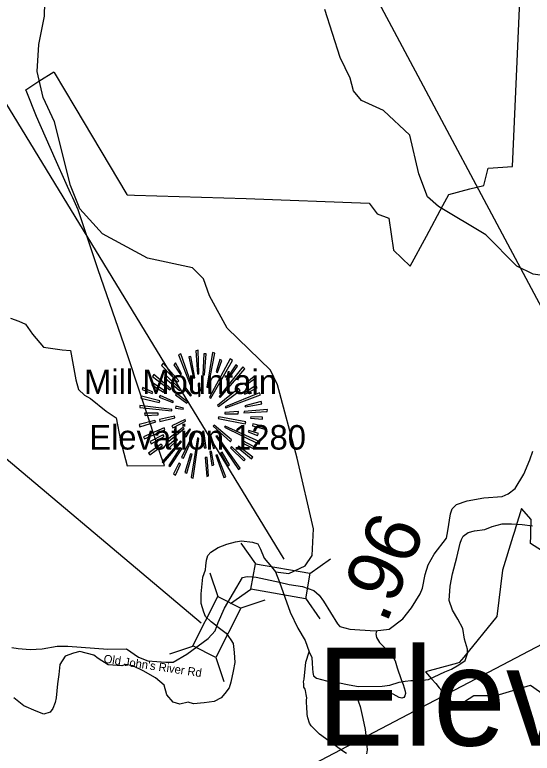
# Model space of a CAD drawing. Extents: x 1159738 to 1321356, y 736314 to 882035.
# Drawn here: x 1199498 to 1204145, y 817060 to 823694 of the extents above; entities that cross this region are included whole.
import ezdxf

# ---------------------------------------------------------------- set-up
doc = ezdxf.new("R2010")
doc.units = 0
for name, color, linetype in [('Exist Boundary Land Use Forest National US Forest Service', 7, 'Continuous'), ('Exist Geographical Mountain Summit CELL', 7, 'Continuous'), ('Exist Geographical Mountain Summit Elevation Number Label', 7, 'Continuous'), ('Exist Geographical Mountain Summit Label', 7, 'Continuous'), ('Exist Hydrographic Creek Single Shore', 7, 'Continuous'), ('Exist Hydrographic Misc Water Feature', 7, 'Continuous'), ('Exist Road Non-System Type 51', 7, 'Continuous'), ('Exist Road Secondary Mileage Hundredths English Label', 7, 'Continuous'), ('Exist Road Secondary Structure Standard Bridge CELL', 7, 'Continuous'), ('Exist Road Secondary Structure Standard Bridge Number Label', 7, 'Continuous'), ('Exist Road Secondary Type 51 Attributed', 7, 'Continuous'), ('Exist Road Secondary Type 51 Label', 7, 'Continuous')]:
    doc.layers.add(name, color=color, linetype=linetype)

msp = doc.modelspace()

# ---------------------------------------------------------------- linework, layer by layer
at = {"layer": 'Exist Boundary Land Use Forest National US Forest Service'}
for points in [[(1199656.7, 820825.8), (1199756.8, 820707.8), (1199922.8, 820684.8), (1199998.7, 820678.8), (1200047.7, 820415.8), (1200070.7, 820326.8), (1200123.7, 820277.8), (1200176.7, 820247.8), (1200319.7, 820131.8), (1200409.8, 820071.8), (1200448.7, 819870.8), (1200506.7, 819642.8), (1200842.7, 819645.8), (1200812.8, 819726.8), (1200481.7, 820727.8), (1200245.7, 821402.9), (1200066.7, 821941.9), (1200018.6, 822049.1), (1199999, 822092.8), (1199960.4, 822178.8), (1199860.7, 822400.9), (1199693.7, 822779.9), (1199607, 822997.5), (1199597.6, 823020.9), (1199715.1, 823096.5), (1199847.6, 823181.9), (1199851.1, 823176.2), (1200037.8, 822862.9), (1200504.4, 822079.7), (1200506.7, 822075.9), (1200572.8, 822073.8), (1201575.8, 822042.9), (1202679.8, 822002.9), (1202752.8, 821906.9), (1202857.8, 821867.9), (1202899.7, 821578.9), (1203047.7, 821436.9), (1203195.8, 821704.9), (1203343.2, 821981.4), (1203395.7, 822079.9), (1203586.1, 822129), (1203709.8, 822160.9), (1203749.7, 822316), (1203968.7, 822332), (1204008.7, 823274.9), (1204053.7, 824302.9)], [(1199459.7, 820967.8), (1199533.8, 820941.8), (1199594.8, 820915.8), (1199656.7, 820825.8)], [(1205151.9, 818292.8), (1204128.9, 818942.8), (1204131.4, 819013.7), (1204133, 819055.3), (1204136.9, 819158.8), (1204049.8, 819258.8), (1203998.4, 819094), (1203984.8, 819050.6), (1203971.6, 819008.3), (1203876.9, 818704.8), (1203826.8, 818288.8), (1203530.1, 817923.2), (1203489.8, 817873.8), (1203475.1, 817869.7), (1203441.7, 817860.4), (1203185.9, 817789.7), (1203241, 817727.3), (1203278.5, 817684.8), (1203310.5, 817648.5), (1203462.9, 817475.8), (1203621.9, 817577.8), (1203821.9, 817579.8), (1204128.9, 817671.7), (1204452.9, 817442.7)]]:
    msp.add_lwpolyline(points, dxfattribs=at)
at = {"layer": 'Exist Geographical Mountain Summit CELL'}
for points in [[(1201123.3, 820675.2), (1201139.4, 820467.3), (1201152.2, 820468.9), (1201146.6, 820679.5)], [(1201235.2, 820345.2), (1201294.8, 820653.4), (1201272.9, 820660.6), (1201222.1, 820348.3)], [(1200969, 820637.6), (1201073.8, 820370), (1201085.4, 820374.2), (1200989.5, 820647.7)], [(1201104.3, 820429.6), (1201114.4, 820432.5), (1201078.2, 820624.3), (1201060.8, 820619.9)], [(1201187.3, 820458.8), (1201203, 820458.8), (1201217.6, 820647.7), (1201195.8, 820647.7)], [(1201248.2, 820258.1), (1201259.9, 820250.9), (1201454.5, 820589.3), (1201432.8, 820604.1)], [(1201306.2, 820486.2), (1201319.5, 820481.7), (1201357.3, 820589.3), (1201338.4, 820596.6)], [(1200815, 820544.5), (1200958.9, 820394.7), (1200972.2, 820404.8), (1200831.2, 820563.4)], [(1200925.4, 820550.3), (1200987.9, 820463.1), (1200995.3, 820468.9), (1200941.6, 820566.3)], [(1201332.5, 820263.8), (1201341.3, 820255.2), (1201563.6, 820512.3), (1201547.6, 820531.4)], [(1201482.3, 820550.3), (1201398, 820416.5), (1201409.7, 820412), (1201499.6, 820537.3)], [(1200733.7, 820445.5), (1200892.1, 820323.4), (1200900.9, 820332.2), (1200748.2, 820463.1)], [(1200846.9, 820433.8), (1200977.8, 820317.7), (1200986.6, 820326.3), (1200858.6, 820454.3)], [(1200729.3, 820370), (1200832.5, 820304.5), (1200841.3, 820314.9), (1200740.9, 820385.9)], [(1201563.6, 820375.8), (1201571, 820365.7), (1201662.5, 820430.9), (1201647.9, 820445.5)], [(1200642.2, 820326.3), (1200732.1, 820291.5), (1200736.5, 820303.2), (1200647.9, 820346.8)], [(1201020.1, 820332.2), (1201075.4, 820266.6), (1201083.8, 820275.4), (1201033.1, 820343.9)], [(1201145, 820381.7), (1201150.6, 820265.3), (1201161.1, 820266.6), (1201161.1, 820383)], [(1201319.5, 820183.9), (1201326.7, 820173.8), (1201521.3, 820317.7), (1201508.5, 820335.1)], [(1201563.6, 820284.3), (1201674, 820343.9), (1201662.5, 820364.1), (1201558, 820294.4)], [(1200630.5, 820249.3), (1200796.1, 820211.4), (1200800.6, 820224.6), (1200635, 820268.2)], [(1200796.1, 820258.1), (1200918.2, 820210.2), (1200922.7, 820218.7), (1200804.9, 820274.2)], [(1200941.6, 820279.8), (1201041.9, 820204.1), (1201050.4, 820215.8), (1200951.7, 820292.8)], [(1201387.6, 820172.4), (1201392.1, 820163.4), (1201704.6, 820278.2), (1201697.4, 820297.1)], [(1200620.1, 820165), (1200908.1, 820137.3), (1200909.4, 820149), (1200620.1, 820185.2)], [(1201571, 820172.4), (1201717.9, 820198.5), (1201712, 820220.3), (1201565.2, 820181.2)], [(1200942.9, 820160.7), (1201011.3, 820151.9), (1201012.9, 820160.7), (1200945.9, 820178)], [(1201383.6, 820121.6), (1201383.6, 820109.9), (1201504, 820109.9), (1201506.9, 820130.1)], [(1201556.4, 820117.1), (1201765.8, 820130.1), (1201767.1, 820149), (1201558, 820130.1)], [(1200668.5, 820095.3), (1200787.3, 820101.1), (1200787.3, 820115.5), (1200664, 820115.5)], [(1200797.7, 820059.1), (1200801.9, 820040), (1200934.4, 820073.5), (1200931.5, 820088.1)], [(1200908.1, 820002.2), (1200916.9, 819983.3), (1201031.8, 820044.2), (1201027.5, 820057.5)], [(1201325.1, 820066.3), (1201568.1, 820018.4), (1201572.4, 820035.7), (1201329.6, 820080.7)], [(1201616, 820069.2), (1201722.1, 820060.2), (1201722.1, 820077.7), (1201617.6, 820082)], [(1200614.5, 820013.9), (1200620.1, 819993.4), (1200764.2, 820035.7), (1200755.4, 820048.7)], [(1200868.7, 819877.3), (1200880.4, 819862.5), (1201018.5, 819976.1), (1201011.3, 819986.2)], [(1201280.4, 819997.9), (1201434.4, 819856.8), (1201444.4, 819874.2), (1201287.6, 820006.7)], [(1201380.4, 819987.8), (1201693.1, 819835), (1201700.3, 819856.8), (1201386.5, 819999.3)], [(1201632.2, 820000.6), (1201745.3, 819971.6), (1201748.2, 819993.4), (1201636.2, 820018.4)], [(1200653.6, 819903.2), (1200664, 819884.6), (1200845.6, 819964.4), (1200839.7, 819983.3)], [(1200723.6, 819839.5), (1200839.7, 819906.3), (1200831.2, 819920.8), (1200714.7, 819859.7)], [(1200995.3, 819717.4), (1201012.9, 819710.2), (1201118.9, 819943.9), (1201108.8, 819947.1)], [(1201023, 819914.9), (1201035.9, 819903.2), (1201076.6, 819968.7), (1201069.3, 819974.5)], [(1201182.8, 819951.4), (1201198.7, 819803.3), (1201216.3, 819804.4), (1201195.8, 819954.3)], [(1201246.9, 819916.5), (1201281.7, 819797.2), (1201297.7, 819804.4), (1201255.4, 819920.8)], [(1201594.2, 819947.1), (1201678.5, 819914.9), (1201685.7, 819932.5), (1201600, 819959.9)], [(1200822.4, 819678), (1200833.9, 819667.9), (1200996.9, 819858.4), (1200985.2, 819866.9)], [(1200883.6, 819803.3), (1200960.5, 819875.7), (1200947.2, 819884.6), (1200865.8, 819816.1)], [(1201081, 819535.7), (1201099.9, 819531.2), (1201150.6, 819888.6), (1201137.8, 819891.9)], [(1201304.9, 819907.6), (1201506.9, 819608.3), (1201521.3, 819619.8), (1201315, 819912)], [(1201537.5, 819851.2), (1201637.8, 819798.8), (1201647.9, 819813.4), (1201546.3, 819866.9)], [(1200698.7, 819756.5), (1200710.3, 819740.5), (1200823.8, 819824.9), (1200813.4, 819837.9)], [(1200982.3, 819803.3), (1200882, 819646.1), (1200894.8, 819636), (1200998.3, 819794.3)], [(1201434.4, 819804.4), (1201554.8, 819688.1), (1201568.1, 819698.5), (1201443.2, 819814.5)], [(1201501.2, 819807.3), (1201623.2, 819704.1), (1201636.2, 819718.7), (1201508.5, 819817.7)], [(1201041.9, 819576.4), (1201089.8, 819747.7), (1201075.4, 819749.3), (1201024.2, 819580.4)], [(1201286, 819650.4), (1201264.2, 819769.8), (1201251.1, 819769.8), (1201268.7, 819646.1)], [(1201304.9, 819736.3), (1201374.8, 819537), (1201392.1, 819544.2), (1201316.6, 819739.2)], [(1201346.9, 819759.4), (1201411, 819641.6), (1201427.1, 819650.4), (1201361.8, 819765.3)], [(1200922.7, 819569.1), (1200941.6, 819557.5), (1200985.2, 819656.2), (1200972.2, 819665)], [(1201207.5, 819717.4), (1201222.1, 819547.4), (1201238.1, 819551.4), (1201224.8, 819717.4)]]:
    msp.add_lwpolyline(points, close=True, dxfattribs=at)
at = {"layer": 'Exist Hydrographic Creek Single Shore'}
for points in [[(1201840, 818690.1), (1201958.2, 818675.8), (1202107, 818743.1), (1202168.2, 818836.9), (1202180.4, 819075.6), (1202032.8, 819711.4), (1201858.8, 820368.2), (1201795.8, 820500.7), (1201405.8, 820879.5), (1201246.8, 821168.2), (1201192.7, 821320.3), (1201094.7, 821420.8), (1200688.7, 821507.7), (1200285.7, 821725.8), (1200083.7, 821949.8), (1199997.7, 822161.6), (1199854.7, 822732.3), (1199752.7, 822951), (1199699.7, 823185.2), (1199714.6, 823427.8), (1199763.6, 823682.8), (1199776.7, 824168.4)], [(1201875.6, 818596.8), (1201970.5, 818327.3), (1202039.8, 818182.5), (1202105, 818072.3), (1202143, 817971.6), (1202165.6, 817920.5), (1202169.7, 817869.5), (1202171.7, 817820.6), (1202173.8, 817785.9), (1202181.9, 817755.3), (1202208.4, 817734.9), (1202298.1, 817710.5), (1202400, 817696.2), (1202501.9, 817673.7), (1202585.5, 817659.5), (1202799, 817663.7), (1202866.2, 817671.8), (1202951.8, 817698.3), (1203004.8, 817706.5), (1203055.8, 817714.7), (1203137.3, 817714.7), (1203214.7, 817720.8), (1203360.8, 817792), (1203419.9, 817814.5), (1203487.2, 817853.2), (1203542.2, 817894), (1203562.6, 817954.7), (1203562.6, 817995.5), (1203536.1, 818083.2), (1203521.8, 818179), (1203477, 818264.7), (1203428.1, 818346.3), (1203399.6, 818431.9), (1203407.7, 818560.4), (1203430.1, 818670.6), (1203468.9, 818819.5), (1203499.3, 818946.4), (1203509.4, 818979), (1203525.8, 819009.6), (1203568.6, 819042.3), (1203627.7, 819056.5), (1203719.4, 819068.8), (1203784.6, 819097.3), (1203876.3, 819119.8), (1203957.8, 819119.8), (1204053.6, 819113.7), (1204147.4, 819103.5)], [(1201311.4, 818200.3), (1201263.3, 818240.4), (1201212.3, 818287.3), (1201196, 818326), (1201171.6, 818405.6), (1201171.6, 818493.3), (1201187.9, 818640.1), (1201212.3, 818706.4), (1201214.3, 818743.1), (1201220.4, 818794.1), (1201232.7, 818836.9), (1201259.2, 818867.5), (1201324.4, 818908.3), (1201401.8, 818936.9), (1201481.3, 818959.3), (1201534.3, 818967.5), (1201632.1, 818955.2), (1201681.1, 818940.9), (1201705.5, 818894), (1201738.1, 818812.5), (1201803.3, 818735), (1201840, 818690.1)], [(1201840, 818690.1), (1201875.6, 818596.8)], [(1201311.4, 818200.3), (1201397.7, 818139.7), (1201438.5, 818078.5), (1201458.9, 818045.9), (1201467, 817964.3), (1201475.2, 817874.6), (1201458.9, 817797.1), (1201438.5, 817699.2), (1201422.2, 817646.1), (1201385.5, 817597.2), (1201352.9, 817556.4), (1201287.6, 817523.8), (1201198, 817511.5), (1201104.2, 817503.4), (1201055.3, 817519.7), (1200981.9, 817499.3), (1200920.8, 817519.7), (1200863.7, 817584.9), (1200839.3, 817670.6), (1200761.8, 817735.9), (1200651.7, 817801.1), (1200558, 817846), (1200492.8, 817858.2), (1200460.2, 817846), (1200337.9, 817854.2), (1200248.2, 817911.3), (1200207.4, 817939.8), (1200081.1, 817972.5), (1200024, 817960.2), (1199950.6, 817931.7), (1199901.7, 817858.2), (1199893.6, 817768.5), (1199881.3, 817682.8), (1199869.1, 817556.4), (1199860.9, 817515.6), (1199840.6, 817462.6), (1199816.1, 817429.9), (1199759, 817409.5), (1199689.7, 817438.1), (1199579.7, 817487), (1199490, 817556.4)]]:
    msp.add_lwpolyline(points, dxfattribs=at)
at = {"layer": 'Exist Hydrographic Misc Water Feature'}
for points in [[(1204694.4, 821251.6), (1204435.7, 821324.3), (1204153.8, 821362.8), (1204005.8, 821434.7), (1203729.8, 821715.9), (1203302.7, 821970.7), (1203205.7, 822058), (1203127.7, 822266.3), (1203044.8, 822612.7), (1202809.7, 822834), (1202611.7, 822923.4), (1202538.7, 823010.2), (1202508.8, 823125.7), (1202421.7, 823311.2), (1202283.7, 823740.7)], [(1202124.6, 817431.1), (1202121.2, 817457.2), (1202119.9, 817479.2), (1202118.8, 817509.3), (1202117.3, 817535.4), (1202120, 817557.3), (1202118.4, 817571.4), (1202114.9, 817587.5), (1202113.2, 817605.5), (1202109.7, 817623.7), (1202106.2, 817635.7), (1202094.5, 817652.1), (1202092.7, 817660.2), (1202093.3, 817684.1), (1202091.9, 817702.2), (1202096.5, 817724.1), (1202110.6, 817877.8), (1202143, 817971.6)], [(1202476.8, 817057.3), (1202453.1, 817072), (1202235.2, 817230), (1202159.3, 817306.1), (1202143.9, 817328.5), (1202129.1, 817376.9), (1202124, 817407.1), (1202124.6, 817431.1)]]:
    msp.add_lwpolyline(points, dxfattribs=at)
at = {"layer": 'Exist Road Non-System Type 51'}
msp.add_lwpolyline([(1202746.6, 818155), (1202741.3, 818132.4), (1202746.6, 818099.3), (1202774.4, 818054), (1202849.2, 817979.1), (1202892.8, 817928.6), (1202913.6, 817890.3), (1202932.8, 817827.6), (1202969.3, 817723.1), (1202986.7, 817677.8), (1203004.1, 817618.6), (1203007.6, 817596), (1203002.4, 817575.1), (1202992, 817561.2), (1202972.8, 817555.9), (1202950.2, 817561.2), (1202896.2, 817590.8), (1202878.8, 817597.7), (1202826.6, 817604.7), (1202744.8, 817608.2), (1202676.9, 817615.1), (1202631.7, 817616.9), (1202591.7, 817616.9), (1202570.8, 817609.9), (1202567.3, 817608.2), (1202558.6, 817592.5), (1202570.8, 817562.9), (1202598.6, 817479.3), (1202624.7, 817371.3), (1202645.6, 817272.8), (1202657.8, 817161.4), (1202663, 817091.7), (1202657.8, 817053.4)], dxfattribs=at)
at = {"layer": 'Exist Road Secondary Structure Standard Bridge CELL'}
for p, q in [((1201529.3, 818947), (1201659.4, 818761.8)), ((1202147.5, 818675.2), (1202332.8, 818805.3)), ((1201250.1, 818681.9), (1201321.1, 818467)), ((1201434.2, 818403.6), (1201619.4, 818533.7)), ((1201742.9, 818433.9), (1201528, 818362.9)), ((1202108.5, 818452.3), (1202238.5, 818267)), ((1201101.9, 818022.3), (1200887, 817951.3)), ((1201304.1, 817920.5), (1201375.1, 817705.6))]:
    msp.add_line(p, q, dxfattribs=at)
for points in [[(1201659.4, 818761.8), (1202147.7, 818676.3), (1202107.8, 818448.2), (1201619.4, 818533.7)], [(1201528, 818362.9), (1201305, 817920), (1201098.2, 818024.2), (1201321.1, 818467)]]:
    msp.add_lwpolyline(points, close=True, dxfattribs=at)
at = {"layer": 'Exist Road Secondary Structure Standard Bridge Number Label'}
for p, q in [((1201916.4, 818803), (1196908.1, 827013.3)), ((1204661, 820254.4), (1201694, 825817.5)), ((1197975.4, 814760.2), (1210182.3, 821156.6))]:
    msp.add_line(p, q, dxfattribs=at)
msp.add_lwpolyline([(1201173.5, 818228.6), (1198979.6, 820074), (1198979.6, 820074)], dxfattribs=at)
at = {"layer": 'Exist Road Secondary Type 51 Attributed'}
for points in [[(1201875.6, 818596.8), (1201961.1, 818576.4), (1202083.1, 818559), (1202185.3, 818522.5), (1202230.6, 818480.7), (1202270.7, 818424.9), (1202396.1, 818220.9), (1202418.8, 818198.2), (1202505.9, 818175.6), (1202735, 818160), (1202860.4, 818173.9), (1202984.1, 818268.1), (1203060.8, 818365.7), (1203139.2, 818491.2), (1203160.1, 818543.5), (1203182.7, 818665.6), (1203210.6, 818752.7), (1203264.3, 818849.3), (1203374, 818992.3), (1203388, 819056.8), (1203412.4, 819210.2), (1203426.3, 819255.5), (1203466.4, 819295.6), (1203560.4, 819328.7), (1203712, 819353.1), (1203874.9, 819367.6), (1203930.7, 819390.3), (1203991.6, 819437.4), (1204070, 819568.1), (1204124, 819697.1), (1204151.9, 819772.1)], [(1201311.4, 818200.3), (1201324.7, 818234), (1201382, 818364.3), (1201544.3, 818639.2), (1201585.1, 818648.6), (1201629.8, 818644.8)], [(1201629.8, 818644.8), (1201667.4, 818641.5), (1201875.6, 818596.8)], [(1199471.1, 818008.3), (1199529.1, 818000.5), (1199637.3, 817992.7), (1199745.5, 817998.9), (1199878.8, 818022.5), (1199973.5, 818020.9), (1200333.6, 817994.2), (1200501.9, 817998.9), (1200608.5, 817922), (1200693.2, 817890.6), (1200854.7, 817876.5), (1200921.6, 817879.4), (1201044, 817950), (1201235.3, 818089.7), (1201296.4, 818158.7), (1201311.4, 818200.3)]]:
    msp.add_lwpolyline(points, dxfattribs=at)

# ---------------------------------------------------------------- texts
at = {"layer": 'Exist Geographical Mountain Summit Elevation Number Label'}
for s, height, p in [('Elevation 1280', 220, (1200167, 819787.9)), ('Elev.', 880, (1202208.2, 817128.2))]:
    msp.add_text(s, height=height, dxfattribs=at).set_placement(p)
at = {"layer": 'Exist Geographical Mountain Summit Label'}
msp.add_text('Mill Mountain', height=220, dxfattribs=at).set_placement((1200120.6, 820286.8))
at = {"layer": 'Exist Road Secondary Mileage Hundredths English Label'}
msp.add_text('.96', height=500, rotation=67.47507, dxfattribs=at).set_placement((1202833.2, 818213.3))
at = {"layer": 'Exist Road Secondary Type 51 Label'}
msp.add_text("Old John's River Rd", height=75, rotation=351.61843, dxfattribs=at).set_placement((1200292.3, 817873.3))

doc.saveas('drawing.dxf')
